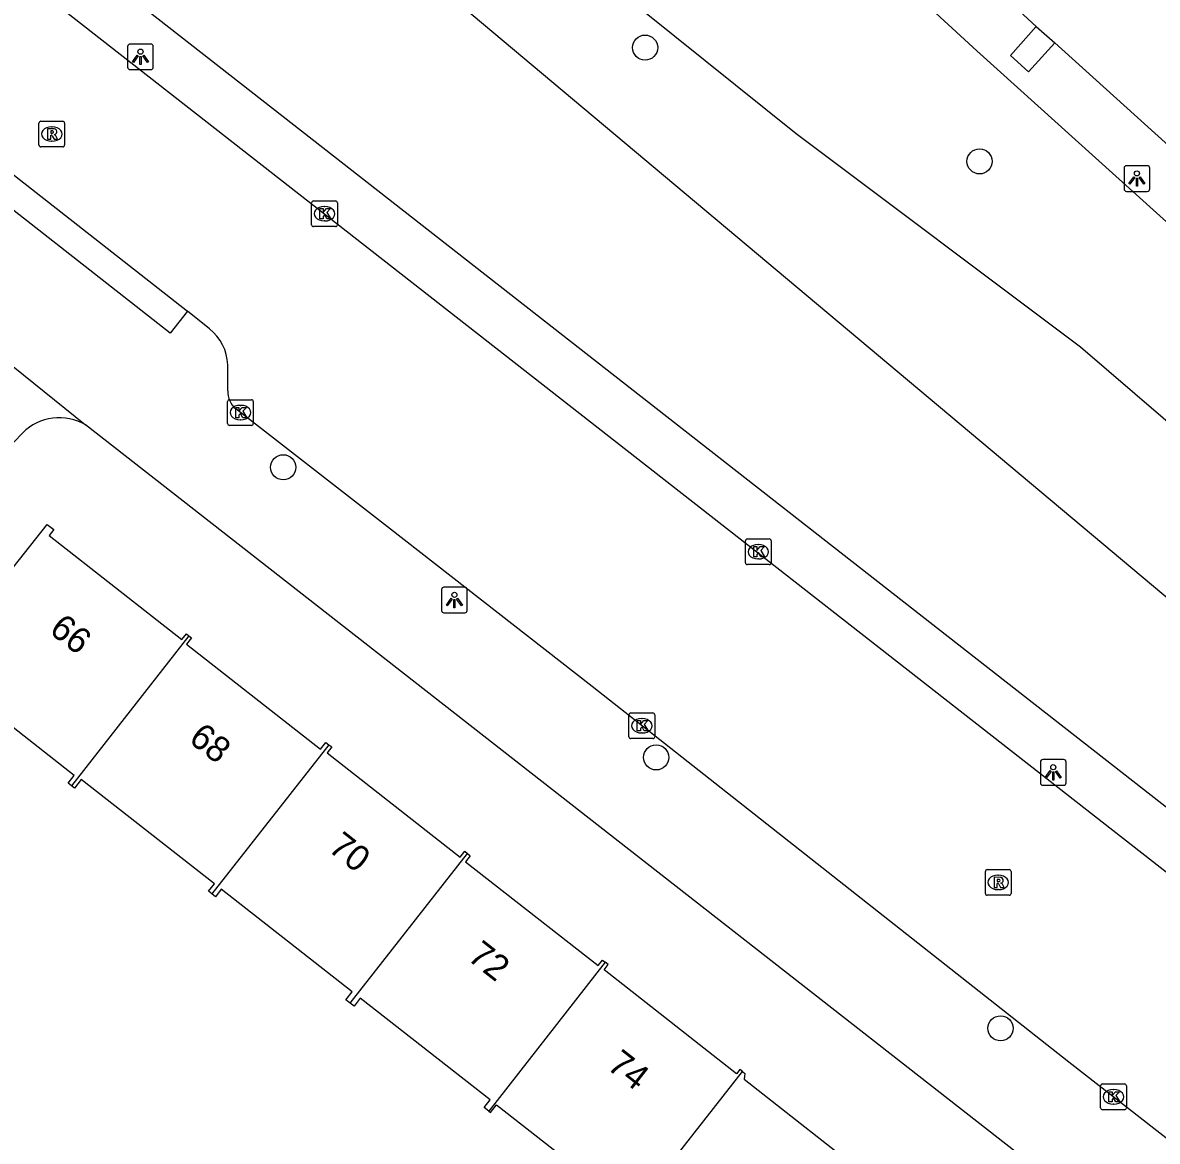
# Model space of a CAD drawing. Extents: x 157466 to 158888, y 383063 to 384677.
# Drawn here: x 158642.1 to 158686.24, y 383917.87 to 383961.39 of the extents above; entities that cross this region are included whole.
import ezdxf

# ---------------------------------------------------------------- set-up
doc = ezdxf.new("R2010")
doc.units = 0
for name, color, linetype in [('IMGEO_Berm_groen', 7, 'Continuous'), ('IMGEO_Boom', 7, 'Continuous'), ('IMGEO_Groenvoorziening', 7, 'Continuous'), ('IMGEO_Kolk', 7, 'Continuous'), ('IMGEO_Lichtpunt', 7, 'Continuous'), ('IMGEO_Pand', 7, 'Continuous'), ('IMGEO_Pand_nummerreeks', 7, 'Continuous'), ('IMGEO_Rijbaan_lokaal_open', 7, 'Continuous'), ('IMGEO_Rijbaan_regionaal_gesloten', 7, 'Continuous'), ('IMGEO_Rioolput', 7, 'Continuous'), ('IMGEO_Voetpad_open', 7, 'Continuous')]:
    doc.layers.add(name, color=color, linetype=linetype)

msp = doc.modelspace()

# ---------------------------------------------------------------- linework, layer by layer
at = {"layer": 'IMGEO_Berm_groen'}
for points in [[(158592.611, 384040.389), (158603.062, 384030.855), (158618.866, 384015.449), (158635.636, 383999.852), (158649.831, 383987.309), (158652.615, 383984.75), (158679.212, 383960.296), (158710.199, 383932.348), (158724.684, 383919.418), (158740.159, 383906.053), (158760.166, 383889.359), (158776.714, 383875.229), (158792.553, 383860.857)], [(158564.348, 384032.052), (158585.348, 384010.678), (158589.846, 384006.513), (158595.875, 384001.543), (158606.237, 383993.699), (158616.579, 383985.612), (158635.376, 383970.915), (158654.191, 383956.204), (158678.1, 383937.509), (158694.724, 383924.511), (158711.994, 383911.008), (158717.008, 383907.087), (158725.26, 383900.681), (158756.19, 383876.531), (158756.88, 383876.013), (158756.965, 383875.793), (158757.55, 383874.435), (158757.869, 383872.031), (158759.488, 383870.539), (158762.98, 383874.478), (158764.514, 383873.194), (158785.996, 383854.136), (158797.607, 383845.775)]]:
    msp.add_lwpolyline(points, dxfattribs=at)
at = {"layer": 'IMGEO_Boom'}
for centre in [(158666.313, 383960.419), (158679.322, 383955.993), (158652.237, 383944.091), (158666.744, 383932.807), (158680.138, 383922.266)]:
    msp.add_circle(centre, 0.489, dxfattribs=at)
at = {"layer": 'IMGEO_Groenvoorziening'}
for points in [[(158793.682, 383859.501), (158793.062, 383859.948), (158789.551, 383858.63), (158744, 383894.134), (158691.084, 383935.378), (158689.228, 383936.825), (158643.377, 383975.29), (158640.762, 383977.484), (158616.14, 384000.246), (158599.479, 384016.092), (158578.485, 384037.134), (158575.646, 384040.554)], [(158761.47, 383884.391), (158755.991, 383888.55), (158732.407, 383908.033), (158718.395, 383919.269), (158708.554, 383927.752), (158693.909, 383939.604), (158683.242, 383948.763), (158672.183, 383957.059), (158661.632, 383965.549), (158649.669, 383976.374), (158646.976, 383978.974), (158641.318, 383984.436), (158625.573, 384000), (158618.774, 384007.282)]]:
    msp.add_lwpolyline(points, dxfattribs=at)
at = {"layer": 'IMGEO_Kolk'}
for p, q in [((158653.343, 383953.53), (158653.343, 383954.382)), ((158653.418, 383954.456), (158654.27, 383954.456)), ((158653.831, 383954.236), (158653.856, 383954.236)), ((158654.344, 383954.382), (158654.344, 383953.53)), ((158654.27, 383953.456), (158653.418, 383953.456)), ((158653.854, 383953.676), (158653.829, 383953.676)), ((158650.146, 383946.722), (158650.998, 383946.722)), ((158650.071, 383945.796), (158650.071, 383946.648)), ((158650.559, 383946.502), (158650.584, 383946.502)), ((158651.072, 383946.648), (158651.072, 383945.796)), ((158650.582, 383945.942), (158650.557, 383945.942)), ((158650.998, 383945.722), (158650.146, 383945.722)), ((158670.216, 383940.381), (158670.216, 383941.233)), ((158670.291, 383941.307), (158671.143, 383941.307)), ((158670.704, 383941.087), (158670.729, 383941.087)), ((158671.217, 383941.233), (158671.217, 383940.381)), ((158670.727, 383940.527), (158670.702, 383940.527)), ((158671.143, 383940.307), (158670.291, 383940.307)), ((158665.686, 383933.611), (158665.686, 383934.463)), ((158665.761, 383934.537), (158666.613, 383934.537)), ((158666.687, 383934.463), (158666.687, 383933.611)), ((158666.174, 383934.317), (158666.199, 383934.317)), ((158666.613, 383933.537), (158665.761, 383933.537)), ((158666.197, 383933.757), (158666.172, 383933.757)), ((158684.03, 383919.175), (158684.03, 383920.027)), ((158684.105, 383920.101), (158684.957, 383920.101)), ((158684.518, 383919.881), (158684.543, 383919.881)), ((158685.031, 383920.027), (158685.031, 383919.175)), ((158684.957, 383919.101), (158684.105, 383919.101)), ((158684.541, 383919.321), (158684.516, 383919.321))]:
    msp.add_line(p, q, dxfattribs=at)
for points in [[(158653.343, 383953.53), (158653.343, 383954.382)], [(158653.418, 383954.456), (158654.27, 383954.456)], [(158654.344, 383954.382), (158654.344, 383953.53)], [(158653.664, 383954.156), (158653.787, 383954.156), (158653.787, 383954.005), (158653.917, 383954.156), (158654.081, 383954.156), (158653.935, 383954.005), (158654.088, 383953.756), (158653.936, 383953.756), (158653.851, 383953.92), (158653.787, 383953.853), (158653.787, 383953.756), (158653.664, 383953.756), (158653.664, 383954.156)], [(158654.27, 383953.456), (158653.418, 383953.456)], [(158650.146, 383946.722), (158650.998, 383946.722)], [(158650.071, 383945.796), (158650.071, 383946.648)], [(158650.392, 383946.422), (158650.515, 383946.422), (158650.515, 383946.271), (158650.645, 383946.422), (158650.809, 383946.422), (158650.663, 383946.271), (158650.816, 383946.022), (158650.664, 383946.022), (158650.579, 383946.186), (158650.515, 383946.119), (158650.515, 383946.022), (158650.392, 383946.022), (158650.392, 383946.422)], [(158651.072, 383946.648), (158651.072, 383945.796)], [(158650.998, 383945.722), (158650.146, 383945.722)], [(158670.216, 383940.381), (158670.216, 383941.233)], [(158670.291, 383941.307), (158671.143, 383941.307)], [(158670.537, 383941.007), (158670.66, 383941.007), (158670.66, 383940.856), (158670.79, 383941.007), (158670.954, 383941.007), (158670.808, 383940.856), (158670.961, 383940.607), (158670.809, 383940.607), (158670.724, 383940.771), (158670.66, 383940.704), (158670.66, 383940.607), (158670.537, 383940.607), (158670.537, 383941.007)], [(158671.217, 383941.233), (158671.217, 383940.381)], [(158671.143, 383940.307), (158670.291, 383940.307)], [(158665.686, 383933.611), (158665.686, 383934.463)], [(158665.761, 383934.537), (158666.613, 383934.537)], [(158666.687, 383934.463), (158666.687, 383933.611)], [(158666.007, 383934.237), (158666.13, 383934.237), (158666.13, 383934.086), (158666.26, 383934.237), (158666.424, 383934.237), (158666.278, 383934.086), (158666.431, 383933.837), (158666.279, 383933.837), (158666.194, 383934.001), (158666.13, 383933.934), (158666.13, 383933.837), (158666.007, 383933.837), (158666.007, 383934.237)], [(158666.613, 383933.537), (158665.761, 383933.537)], [(158684.03, 383919.175), (158684.03, 383920.027)], [(158684.105, 383920.101), (158684.957, 383920.101)], [(158684.351, 383919.801), (158684.474, 383919.801), (158684.474, 383919.65), (158684.604, 383919.801), (158684.768, 383919.801), (158684.622, 383919.65), (158684.775, 383919.401), (158684.623, 383919.401), (158684.538, 383919.565), (158684.474, 383919.498), (158684.474, 383919.401), (158684.351, 383919.401), (158684.351, 383919.801)], [(158685.031, 383920.027), (158685.031, 383919.175)], [(158684.957, 383919.101), (158684.105, 383919.101)]]:
    msp.add_lwpolyline(points, dxfattribs=at)
for centre, start, end in [((158653.42, 383954.38), 91.552, 178.448), ((158653.42, 383954.38), 91.552, 178.448), ((158654.268, 383954.38), 1.552, 88.448), ((158654.268, 383954.38), 1.552, 88.448), ((158653.42, 383953.532), 181.552, 268.448), ((158653.42, 383953.532), 181.552, 268.448), ((158654.268, 383953.532), 271.552, 358.448), ((158654.268, 383953.532), 271.552, 358.448), ((158650.148, 383946.646), 91.552, 178.448), ((158650.148, 383946.646), 91.552, 178.448), ((158650.996, 383946.646), 1.552, 88.448), ((158650.996, 383946.646), 1.552, 88.448), ((158650.148, 383945.798), 181.552, 268.448), ((158650.148, 383945.798), 181.552, 268.448), ((158650.996, 383945.798), 271.552, 358.448), ((158650.996, 383945.798), 271.552, 358.448), ((158670.293, 383941.231), 91.552, 178.448), ((158670.293, 383941.231), 91.552, 178.448), ((158671.141, 383941.231), 1.552, 88.448), ((158671.141, 383941.231), 1.552, 88.448), ((158670.293, 383940.383), 181.552, 268.448), ((158670.293, 383940.383), 181.552, 268.448), ((158671.141, 383940.383), 271.552, 358.448), ((158671.141, 383940.383), 271.552, 358.448), ((158665.763, 383934.461), 91.552, 178.448), ((158665.763, 383934.461), 91.552, 178.448), ((158666.611, 383934.461), 1.552, 88.448), ((158666.611, 383934.461), 1.552, 88.448), ((158665.763, 383933.613), 181.552, 268.448), ((158665.763, 383933.613), 181.552, 268.448), ((158666.611, 383933.613), 271.552, 358.448), ((158666.611, 383933.613), 271.552, 358.448), ((158684.107, 383920.025), 91.552, 178.448), ((158684.107, 383920.025), 91.552, 178.448), ((158684.955, 383920.025), 1.552, 88.448), ((158684.955, 383920.025), 1.552, 88.448), ((158684.107, 383919.177), 181.552, 268.448), ((158684.107, 383919.177), 181.552, 268.448), ((158684.955, 383919.177), 271.552, 358.448), ((158684.955, 383919.177), 271.552, 358.448)]:
    msp.add_arc(centre, 0.0765, start, end, dxfattribs=at)
for centre, major_axis, ratio, start_param, end_param in [((158653.83, 383953.956), (-0.387, 0.002), 0.722429, 4.712389, 7.853982), ((158653.855, 383953.956), (-0.39, 0.002), 0.717154, 1.570796, 4.712389), ((158650.558, 383946.222), (-0.387, 0.002), 0.722429, 4.712389, 7.853982), ((158650.583, 383946.222), (-0.39, 0.002), 0.717154, 1.570796, 4.712389), ((158670.703, 383940.807), (-0.387, 0.002), 0.722429, 4.712389, 7.853982), ((158670.728, 383940.807), (-0.39, 0.002), 0.717154, 1.570796, 4.712389), ((158666.173, 383934.037), (-0.387, 0.002), 0.722429, 4.712389, 7.853982), ((158666.198, 383934.037), (-0.39, 0.002), 0.717154, 1.570796, 4.712389), ((158684.517, 383919.601), (-0.387, 0.002), 0.722429, 4.712389, 7.853982), ((158684.542, 383919.601), (-0.39, 0.002), 0.717154, 1.570796, 4.712389)]:
    msp.add_ellipse(centre, major_axis=major_axis, ratio=ratio, start_param=start_param, end_param=end_param, dxfattribs=at)
at = {"layer": 'IMGEO_Lichtpunt'}
for p, q in [((158646.186, 383960.462), (158646.186, 383959.655)), ((158646.186, 383960.462), (158646.186, 383959.655)), ((158647.088, 383960.557), (158646.28, 383960.557)), ((158647.088, 383960.557), (158646.28, 383960.557)), ((158647.182, 383959.655), (158647.182, 383960.462)), ((158647.182, 383959.655), (158647.182, 383960.462)), ((158646.28, 383959.561), (158647.088, 383959.561)), ((158646.28, 383959.561), (158647.088, 383959.561)), ((158684.945, 383955.728), (158684.945, 383954.921)), ((158684.945, 383955.728), (158684.945, 383954.921)), ((158685.847, 383955.823), (158685.039, 383955.823)), ((158685.847, 383955.823), (158685.039, 383955.823)), ((158685.941, 383954.921), (158685.941, 383955.728)), ((158685.941, 383954.921), (158685.941, 383955.728)), ((158685.039, 383954.827), (158685.847, 383954.827)), ((158685.039, 383954.827), (158685.847, 383954.827)), ((158658.395, 383939.332), (158658.395, 383938.525)), ((158658.395, 383939.332), (158658.395, 383938.525)), ((158659.297, 383939.427), (158658.489, 383939.427)), ((158659.297, 383939.427), (158658.489, 383939.427)), ((158659.391, 383938.525), (158659.391, 383939.332)), ((158659.391, 383938.525), (158659.391, 383939.332)), ((158658.489, 383938.431), (158659.297, 383938.431)), ((158658.489, 383938.431), (158659.297, 383938.431)), ((158681.691, 383932.626), (158681.691, 383931.819)), ((158681.691, 383932.626), (158681.691, 383931.819)), ((158682.593, 383932.721), (158681.785, 383932.721)), ((158682.593, 383932.721), (158681.785, 383932.721)), ((158682.687, 383931.819), (158682.687, 383932.626)), ((158682.687, 383931.819), (158682.687, 383932.626)), ((158681.785, 383931.725), (158682.593, 383931.725)), ((158681.785, 383931.725), (158682.593, 383931.725))]:
    msp.add_line(p, q, dxfattribs=at)
for points in [[(158646.56, 383960.126), (158646.599, 383960.098), (158646.411, 383959.836), (158646.373, 383959.863), (158646.56, 383960.126)], [(158646.662, 383960.078), (158646.709, 383960.078), (158646.709, 383959.756), (158646.662, 383959.756), (158646.662, 383960.078)], [(158646.772, 383960.098), (158646.81, 383960.125), (158646.997, 383959.863), (158646.958, 383959.835), (158646.772, 383960.098)], [(158685.319, 383955.392), (158685.358, 383955.364), (158685.17, 383955.102), (158685.132, 383955.129), (158685.319, 383955.392)], [(158685.421, 383955.344), (158685.468, 383955.344), (158685.468, 383955.022), (158685.421, 383955.022), (158685.421, 383955.344)], [(158685.531, 383955.364), (158685.569, 383955.391), (158685.756, 383955.129), (158685.717, 383955.101), (158685.531, 383955.364)], [(158658.769, 383938.996), (158658.808, 383938.968), (158658.62, 383938.706), (158658.582, 383938.733), (158658.769, 383938.996)], [(158658.871, 383938.948), (158658.918, 383938.948), (158658.918, 383938.626), (158658.871, 383938.626), (158658.871, 383938.948)], [(158658.981, 383938.968), (158659.019, 383938.995), (158659.206, 383938.733), (158659.167, 383938.705), (158658.981, 383938.968)], [(158682.065, 383932.29), (158682.104, 383932.262), (158681.916, 383932), (158681.878, 383932.027), (158682.065, 383932.29)], [(158682.167, 383932.242), (158682.214, 383932.242), (158682.214, 383931.92), (158682.167, 383931.92), (158682.167, 383932.242)], [(158682.277, 383932.262), (158682.315, 383932.289), (158682.502, 383932.027), (158682.463, 383931.999), (158682.277, 383932.262)]]:
    msp.add_lwpolyline(points, dxfattribs=at)
for centre in [(158646.685, 383960.26), (158685.444, 383955.526), (158658.894, 383939.13), (158682.19, 383932.424)]:
    msp.add_circle(centre, 0.0994, dxfattribs=at)
for centre, start, end in [((158646.28, 383960.462), 90, 180), ((158646.28, 383960.462), 90, 180), ((158647.088, 383960.462), 0, 90), ((158647.088, 383960.462), 0, 90), ((158646.28, 383959.655), 180, 270), ((158646.28, 383959.655), 180, 270), ((158647.088, 383959.655), 270, 0), ((158647.088, 383959.655), 270, 360), ((158685.039, 383955.728), 90, 180), ((158685.039, 383955.728), 90, 180), ((158685.847, 383955.728), 0, 90), ((158685.847, 383955.728), 0, 90), ((158685.039, 383954.921), 180, 270), ((158685.039, 383954.921), 180, 270), ((158685.847, 383954.921), 270, 0), ((158685.847, 383954.921), 270, 360), ((158658.489, 383939.332), 90, 180), ((158658.489, 383939.332), 90, 180), ((158659.297, 383939.332), 0, 90), ((158659.297, 383939.332), 0, 90), ((158658.489, 383938.525), 180, 270), ((158658.489, 383938.525), 180, 270), ((158659.297, 383938.525), 270, 0), ((158659.297, 383938.525), 270, 360), ((158681.785, 383932.626), 90, 180), ((158681.785, 383932.626), 90, 180), ((158682.593, 383932.626), 0, 90), ((158682.593, 383932.626), 0, 90), ((158681.785, 383931.819), 180, 270), ((158681.785, 383931.819), 180, 270), ((158682.593, 383931.819), 270, 0), ((158682.593, 383931.819), 270, 360)]:
    msp.add_arc(centre, 0.0946, start, end, dxfattribs=at)
at = {"layer": 'IMGEO_Pand'}
for points in [[(158644.007, 383931.702), (158643.874, 383931.807), (158644.105, 383932.101), (158638.982, 383936.117), (158638.751, 383935.822), (158638.477, 383936.037), (158638.708, 383936.332), (158641.295, 383939.632), (158643.05, 383941.871), (158643.311, 383941.667), (158643.132, 383941.438), (158648.3, 383937.387), (158648.474, 383937.609), (158648.572, 383937.532)], [(158648.572, 383937.532), (158644.007, 383931.702)], [(158648.572, 383937.532), (158648.668, 383937.457), (158648.473, 383937.208), (158653.688, 383933.12), (158653.899, 383933.388), (158654.009, 383933.301)], [(158654.009, 383933.301), (158649.464, 383927.496)], [(158654.009, 383933.301), (158654.122, 383933.213), (158653.943, 383932.985), (158659.12, 383928.927), (158659.298, 383929.154), (158659.407, 383929.068)], [(158649.464, 383927.496), (158649.333, 383927.598), (158649.558, 383927.885), (158644.383, 383931.942), (158644.124, 383931.611), (158644.007, 383931.702)], [(158654.847, 383923.245), (158659.407, 383929.068)], [(158659.407, 383929.068), (158659.515, 383928.983), (158659.329, 383928.746), (158664.481, 383924.707), (158664.651, 383924.923), (158664.764, 383924.834)], [(158654.847, 383923.245), (158654.678, 383923.378), (158654.921, 383923.687), (158649.829, 383927.678), (158649.602, 383927.388), (158649.464, 383927.496)], [(158664.764, 383924.834), (158660.229, 383919.042)], [(158670.099, 383920.589), (158669.999, 383920.667), (158669.87, 383920.502), (158664.719, 383924.539), (158664.879, 383924.744), (158664.764, 383924.834)], [(158660.229, 383919.042), (158660.05, 383919.183), (158660.282, 383919.478), (158655.232, 383923.437), (158654.993, 383923.131), (158654.847, 383923.245)], [(158665.585, 383914.823), (158670.099, 383920.589)], [(158670.099, 383920.589), (158670.197, 383920.512), (158670.165, 383920.283), (158675.19, 383916.344), (158675.4, 383916.612), (158675.53, 383916.51)], [(158660.229, 383919.042), (158660.299, 383918.987), (158660.536, 383919.288), (158665.713, 383915.231), (158665.466, 383914.916), (158665.585, 383914.823)]]:
    msp.add_lwpolyline(points, dxfattribs=at)
at = {"layer": 'IMGEO_Rijbaan_lokaal_open'}
for points in [[(158710.762, 383909.432), (158636.085, 383967.822), (158605.005, 383992.123), (158594.603, 384000), (158588.574, 384004.97)], [(158682.256, 383960.602), (158681.23, 383959.482), (158680.523, 383960.117), (158681.527, 383961.237)], [(158648.511, 383950.171), (158647.839, 383949.313), (158635.879, 383958.687), (158636.551, 383959.545)], [(158636.551, 383959.545), (158648.511, 383950.171)], [(158649.365, 383949.472), (158648.511, 383950.171)], [(158650.084, 383947.067), (158650.077, 383948.078)], [(158690.824, 383914.687), (158682.8, 383920.954), (158664.255, 383935.56), (158656.293, 383941.774), (158650.573, 383946.223), (158650.391, 383946.366)]]:
    msp.add_lwpolyline(points, dxfattribs=at)
for centre, radius, start, end in [((158648.264, 383948.031), 1.814, 1.4926, 52.6197), ((158650.959, 383947.033), 0.876, 177.753, 229.5486)]:
    msp.add_arc(centre, radius, start, end, dxfattribs=at)
at = {"layer": 'IMGEO_Rijbaan_regionaal_gesloten'}
for points in [[(158681.527, 383961.237), (158667.485, 383974.205)], [(158681.527, 383961.237), (158682.256, 383960.602)], [(158696.419, 383947.805), (158690.562, 383953.097), (158682.256, 383960.602)]]:
    msp.add_lwpolyline(points, dxfattribs=at)
at = {"layer": 'IMGEO_Rioolput'}
for p, q in [((158642.733, 383956.63), (158642.733, 383957.482)), ((158642.808, 383957.556), (158643.66, 383957.556)), ((158643.221, 383957.336), (158643.246, 383957.336)), ((158643.734, 383957.482), (158643.734, 383956.63)), ((158643.66, 383956.556), (158642.808, 383956.556)), ((158643.244, 383956.776), (158643.219, 383956.776)), ((158679.549, 383927.516), (158679.549, 383928.368)), ((158679.624, 383928.442), (158680.476, 383928.442)), ((158680.037, 383928.222), (158680.062, 383928.222)), ((158680.55, 383928.368), (158680.55, 383927.516)), ((158680.476, 383927.442), (158679.624, 383927.442)), ((158680.06, 383927.662), (158680.035, 383927.662))]:
    msp.add_line(p, q, dxfattribs=at)
for points in [[(158642.733, 383956.63), (158642.733, 383957.482)], [(158642.808, 383957.556), (158643.66, 383957.556)], [(158643.734, 383957.482), (158643.734, 383956.63)], [(158643.322, 383957.254), (158643.07, 383957.256), (158643.07, 383956.856)], [(158643.07, 383956.856), (158643.194, 383956.856), (158643.194, 383957.018), (158643.205, 383957.018)], [(158643.248, 383957.175), (158643.194, 383957.175), (158643.194, 383957.094)], [(158643.194, 383957.094), (158643.246, 383957.094)], [(158643.252, 383956.989), (158643.323, 383956.856), (158643.463, 383956.856), (158643.398, 383956.982)], [(158643.66, 383956.556), (158642.808, 383956.556)], [(158679.549, 383927.516), (158679.549, 383928.368)], [(158679.624, 383928.442), (158680.476, 383928.442)], [(158680.55, 383928.368), (158680.55, 383927.516)], [(158680.138, 383928.14), (158679.886, 383928.142), (158679.886, 383927.742)], [(158679.886, 383927.742), (158680.01, 383927.742), (158680.01, 383927.904), (158680.021, 383927.904)], [(158680.064, 383928.061), (158680.01, 383928.061), (158680.01, 383927.98)], [(158680.01, 383927.98), (158680.062, 383927.98)], [(158680.068, 383927.875), (158680.139, 383927.742), (158680.279, 383927.742), (158680.214, 383927.868)], [(158680.476, 383927.442), (158679.624, 383927.442)]]:
    msp.add_lwpolyline(points, dxfattribs=at)
for centre, radius, start, end in [((158642.81, 383957.48), 0.0765, 91.552, 178.448), ((158642.81, 383957.48), 0.0765, 91.552, 178.448), ((158643.658, 383957.48), 0.0765, 1.552, 88.448), ((158643.658, 383957.48), 0.0765, 1.552, 88.448), ((158643.204, 383956.965), 0.0533, 26.0293, 88.6989), ((158643.23, 383957.283), 0.19, 274.7715, 282.9687), ((158643.254, 383957.079), 0.0964, 77.0061, 93.1865), ((158643.268, 383957.136), 0.0378, 276.6634, 79.6772), ((158643.321, 383957.144), 0.109, 350.3612, 89.416), ((158643.319, 383957.144), 0.112, 277.5842, 350.9817), ((158643.303, 383956.929), 0.108, 29.5134, 73.7905), ((158642.81, 383956.632), 0.0765, 181.552, 268.448), ((158642.81, 383956.632), 0.0765, 181.552, 268.448), ((158643.658, 383956.632), 0.0765, 271.552, 358.448), ((158643.658, 383956.632), 0.0765, 271.552, 358.448), ((158679.626, 383928.366), 0.0765, 91.552, 178.448), ((158679.626, 383928.366), 0.0765, 91.552, 178.448), ((158680.474, 383928.366), 0.0765, 1.552, 88.448), ((158680.474, 383928.366), 0.0765, 1.552, 88.448), ((158680.02, 383927.851), 0.0533, 26.0293, 88.6989), ((158680.046, 383928.169), 0.19, 274.7715, 282.9687), ((158680.07, 383927.965), 0.0964, 77.0061, 93.1865), ((158680.084, 383928.022), 0.0378, 276.6634, 79.6772), ((158680.137, 383928.03), 0.109, 350.3612, 89.416), ((158680.135, 383928.03), 0.112, 277.5842, 350.9817), ((158680.119, 383927.815), 0.108, 29.5134, 73.7905), ((158679.626, 383927.518), 0.0765, 181.552, 268.448), ((158679.626, 383927.518), 0.0765, 181.552, 268.448), ((158680.474, 383927.518), 0.0765, 271.552, 358.448), ((158680.474, 383927.518), 0.0765, 271.552, 358.448)]:
    msp.add_arc(centre, radius, start, end, dxfattribs=at)
for centre, major_axis, ratio, start_param, end_param in [((158643.22, 383957.056), (-0.387, 0.002), 0.722429, 4.712389, 7.853982), ((158643.245, 383957.056), (-0.39, 0.002), 0.717154, 1.570796, 4.712389), ((158680.036, 383927.942), (-0.387, 0.002), 0.722429, 4.712389, 7.853982), ((158680.061, 383927.942), (-0.39, 0.002), 0.717154, 1.570796, 4.712389)]:
    msp.add_ellipse(centre, major_axis=major_axis, ratio=ratio, start_param=start_param, end_param=end_param, dxfattribs=at)
at = {"layer": 'IMGEO_Voetpad_open'}
for points in [[(158639.825, 383946.899), (158641.683, 383947.99), (158641.729, 383948.017), (158644.552, 383945.748)], [(158642.104, 383945.43), (158641.756, 383945.071), (158626.862, 383929.728)], [(158736.794, 383873.802), (158726.736, 383881.663), (158707.538, 383896.51), (158644.552, 383945.748)]]:
    msp.add_lwpolyline(points, dxfattribs=at)
msp.add_arc((158643.536, 383943.987), 2.033, 60.0243, 134.7785, dxfattribs=at)

# ---------------------------------------------------------------- texts
at = {"layer": 'IMGEO_Pand_nummerreeks'}
for s, rotation, p in [('66', 321.99, (158643.091, 383937.676)), ('68', 321.9874, (158648.516, 383933.435)), ('70', 321.9874, (158653.94, 383929.196)), ('72', 321.9874, (158659.358, 383924.961)), ('74', 321.99, (158664.784, 383920.719))]:
    msp.add_text(s, height=1, rotation=rotation, dxfattribs=at).set_placement(p)

doc.saveas('drawing.dxf')
